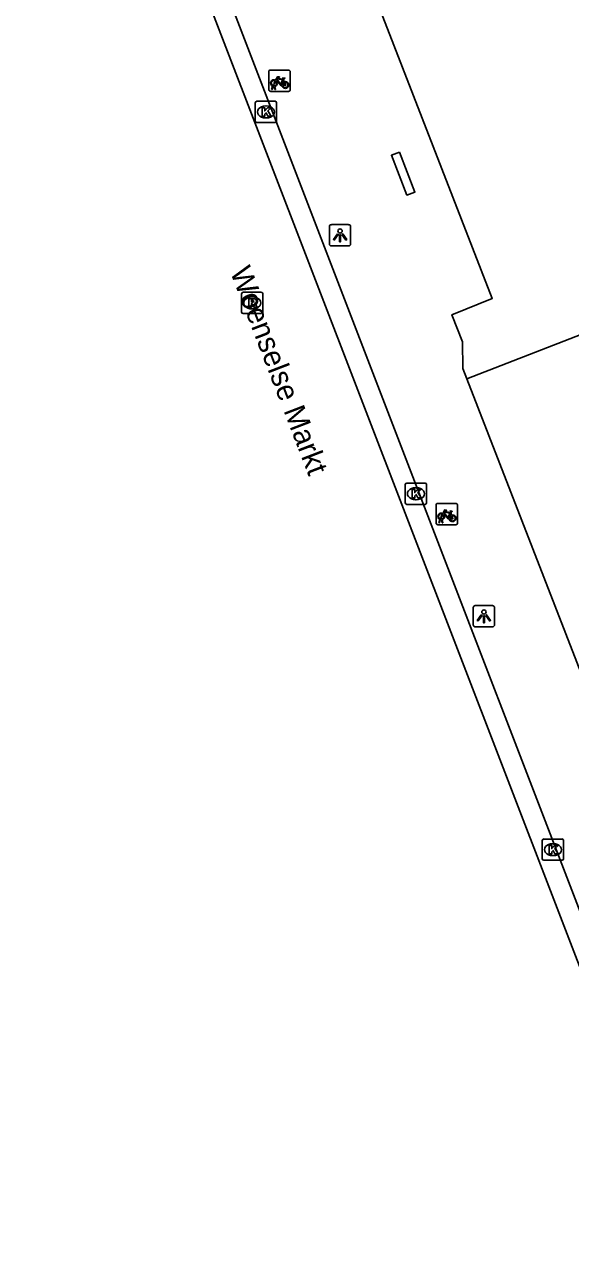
# Model space of a CAD drawing. Extents: x 160861 to 161308, y 384024 to 384878.
# Drawn here: x 160892.5 to 160918.1, y 384674.4 to 384732.4 of the extents above; entities that cross this region are included whole.
import ezdxf

# ---------------------------------------------------------------- set-up
doc = ezdxf.new("R2010")
doc.units = 0
for name, color, linetype in [('IMGEO_Fietsenrek', 7, 'Continuous'), ('IMGEO_Fietspad_gesloten', 7, 'Continuous'), ('IMGEO_Fietspad_open', 7, 'Continuous'), ('IMGEO_Kolk', 7, 'Continuous'), ('IMGEO_Lichtpunt', 7, 'Continuous'), ('IMGEO_Openbare_ruimte_label', 7, 'Continuous'), ('IMGEO_Pand', 7, 'Continuous'), ('IMGEO_Rioolput', 7, 'Continuous')]:
    doc.layers.add(name, color=color, linetype=linetype)

msp = doc.modelspace()

# ---------------------------------------------------------------- linework, layer by layer
at = {"layer": 'IMGEO_Fietsenrek'}
for p, q in [((160903.939, 384729.325), (160903.939, 384730.166)), ((160903.939, 384730.166), (160903.939, 384729.325)), ((160904.014, 384730.25), (160904.855, 384730.25)), ((160904.855, 384730.25), (160904.014, 384730.25)), ((160904.939, 384730.175), (160904.939, 384729.334)), ((160904.939, 384729.334), (160904.939, 384730.175)), ((160904.177, 384729.506), (160904.176, 384729.51)), ((160904.208, 384729.517), (160904.209, 384729.51)), ((160904.626, 384729.799), (160904.662, 384729.704)), ((160904.864, 384729.25), (160904.023, 384729.25)), ((160904.023, 384729.25), (160904.864, 384729.25)), ((160904.066, 384729.334), (160904.105, 384729.494)), ((160904.1, 384729.334), (160904.066, 384729.334)), ((160904.135, 384729.482), (160904.1, 384729.334)), ((160904.218, 384729.334), (160904.184, 384729.476)), ((160904.216, 384729.48), (160904.251, 384729.334)), ((160904.251, 384729.334), (160904.218, 384729.334)), ((160911.784, 384709), (160911.784, 384709.841)), ((160911.784, 384709.841), (160911.784, 384709)), ((160911.859, 384709.925), (160912.7, 384709.925)), ((160912.7, 384709.925), (160911.859, 384709.925)), ((160912.784, 384709.85), (160912.784, 384709.009)), ((160912.784, 384709.009), (160912.784, 384709.85)), ((160912.471, 384709.474), (160912.507, 384709.379)), ((160912.709, 384708.925), (160911.868, 384708.925)), ((160911.868, 384708.925), (160912.709, 384708.925)), ((160911.911, 384709.009), (160911.95, 384709.169)), ((160911.945, 384709.009), (160911.911, 384709.009)), ((160911.98, 384709.157), (160911.945, 384709.009)), ((160912.022, 384709.181), (160912.021, 384709.185)), ((160912.063, 384709.009), (160912.029, 384709.151)), ((160912.053, 384709.192), (160912.054, 384709.185)), ((160912.061, 384709.155), (160912.096, 384709.009)), ((160912.096, 384709.009), (160912.063, 384709.009))]:
    msp.add_line(p, q, dxfattribs=at)
for points in [[(160904.273, 384729.724), (160904.221, 384729.634), (160904.181, 384729.609), (160904.182, 384729.656), (160904.237, 384729.75)], [(160904.252, 384729.776), (160904.347, 384729.94), (160904.433, 384729.926), (160904.435, 384729.917), (160904.379, 384729.906), (160904.352, 384729.861), (160904.608, 384729.82)], [(160904.548, 384729.532), (160904.498, 384729.532), (160904.307, 384729.783), (160904.288, 384729.751)], [(160904.595, 384729.795), (160904.338, 384729.836), (160904.321, 384729.807), (160904.488, 384729.587), (160904.595, 384729.795)], [(160904.643, 384729.697), (160904.613, 384729.774), (160904.504, 384729.556), (160904.547, 384729.556)], [(160904.577, 384729.556), (160904.697, 384729.555), (160904.653, 384729.669)], [(160904.673, 384729.676), (160904.728, 384729.531), (160904.578, 384729.531)], [(160904.608, 384729.82), (160904.633, 384729.869), (160904.627, 384729.873), (160904.604, 384729.877), (160904.592, 384729.884), (160904.591, 384729.887), (160904.593, 384729.892), (160904.688, 384729.877), (160904.69, 384729.867), (160904.68, 384729.854), (160904.668, 384729.848), (160904.654, 384729.854), (160904.626, 384729.799)], [(160912.118, 384709.399), (160912.066, 384709.309), (160912.026, 384709.284), (160912.027, 384709.331), (160912.082, 384709.425)], [(160912.097, 384709.451), (160912.192, 384709.615), (160912.278, 384709.601), (160912.28, 384709.592), (160912.224, 384709.581), (160912.197, 384709.536), (160912.453, 384709.495)], [(160912.393, 384709.207), (160912.343, 384709.207), (160912.152, 384709.458), (160912.133, 384709.426)], [(160912.44, 384709.47), (160912.183, 384709.511), (160912.166, 384709.482), (160912.333, 384709.262), (160912.44, 384709.47)], [(160912.488, 384709.372), (160912.458, 384709.449), (160912.349, 384709.231), (160912.392, 384709.231)], [(160912.422, 384709.231), (160912.542, 384709.23), (160912.498, 384709.344)], [(160912.518, 384709.351), (160912.573, 384709.206), (160912.423, 384709.206)], [(160912.453, 384709.495), (160912.478, 384709.544), (160912.472, 384709.548), (160912.449, 384709.552), (160912.437, 384709.559), (160912.436, 384709.562), (160912.438, 384709.567), (160912.533, 384709.552), (160912.535, 384709.542), (160912.525, 384709.529), (160912.513, 384709.523), (160912.499, 384709.529), (160912.471, 384709.474)]]:
    msp.add_lwpolyline(points, dxfattribs=at)
for centre, radius, start, end in [((160904.017, 384730.172), 0.0779, 92.4484, 184.28452), ((160904.017, 384730.172), 0.0779, 92.4484, 184.28452), ((160904.861, 384730.172), 0.0779, 2.4484, 94.28452), ((160904.861, 384730.172), 0.0779, 2.4484, 94.28452), ((160904.179, 384729.635), 0.159, 62.67661, 242.13685), ((160904.179, 384729.635), 0.129, 63.31916, 238.90302), ((160904.159, 384729.506), 0.0499, 12.8025, 158.69338), ((160904.159, 384729.506), 0.0174, 12.8025, 163.45023), ((160904.179, 384729.635), 0.129, 253.41502, 269.02044), ((160904.179, 384729.635), 0.129, 283.60429, 43.43025), ((160904.179, 384729.635), 0.159, 283.5766, 46.60424), ((160904.706, 384729.551), 0.159, 113.3408, 178.32165), ((160904.706, 384729.551), 0.159, 187.0065, 105.77075), ((160904.706, 384729.551), 0.129, 113.92302, 177.95563), ((160904.706, 384729.551), 0.129, 188.67146, 104.58832), ((160904.017, 384729.328), 0.0779, 182.4484, 274.28452), ((160904.017, 384729.328), 0.0779, 182.4484, 274.28452), ((160904.179, 384729.635), 0.159, 253.99666, 271.78671), ((160904.861, 384729.328), 0.0779, 272.4484, 4.28452), ((160904.861, 384729.328), 0.0779, 272.4484, 4.28452), ((160911.862, 384709.847), 0.0779, 92.4484, 184.28452), ((160911.862, 384709.847), 0.0779, 92.4484, 184.28452), ((160912.706, 384709.847), 0.0779, 2.4484, 94.28452), ((160912.706, 384709.847), 0.0779, 2.4484, 94.28452), ((160912.024, 384709.31), 0.159, 62.67661, 242.13685), ((160912.024, 384709.31), 0.129, 63.31916, 238.90302), ((160912.004, 384709.181), 0.0499, 12.8025, 158.69338), ((160912.024, 384709.31), 0.129, 283.60429, 43.43025), ((160912.024, 384709.31), 0.159, 283.5766, 46.60424), ((160912.551, 384709.226), 0.159, 113.3408, 178.32165), ((160912.551, 384709.226), 0.159, 187.0065, 105.77075), ((160912.551, 384709.226), 0.129, 113.92302, 177.95563), ((160912.551, 384709.226), 0.129, 188.67146, 104.58832), ((160911.862, 384709.003), 0.0779, 182.4484, 274.28452), ((160911.862, 384709.003), 0.0779, 182.4484, 274.28452), ((160912.024, 384709.31), 0.159, 253.99666, 271.78671), ((160912.004, 384709.181), 0.0174, 12.8025, 163.45023), ((160912.024, 384709.31), 0.129, 253.41502, 269.02044), ((160912.706, 384709.003), 0.0779, 272.4484, 4.28452), ((160912.706, 384709.003), 0.0779, 272.4484, 4.28452)]:
    msp.add_arc(centre, radius, start, end, dxfattribs=at)
at = {"layer": 'IMGEO_Fietspad_gesloten'}
msp.add_lwpolyline([(160952.428, 384599.868), (160937.604, 384638.593), (160892.484, 384755.839)], dxfattribs=at)
at = {"layer": 'IMGEO_Fietspad_open'}
msp.add_lwpolyline([(160921.747, 384682.423), (160893.385, 384756.183)], dxfattribs=at)
at = {"layer": 'IMGEO_Kolk'}
for p, q in [((160903.301, 384727.86), (160903.301, 384728.712)), ((160903.376, 384728.786), (160904.228, 384728.786)), ((160903.789, 384728.566), (160903.814, 384728.566)), ((160904.302, 384728.712), (160904.302, 384727.86)), ((160904.228, 384727.786), (160903.376, 384727.786)), ((160903.812, 384728.006), (160903.787, 384728.006)), ((160910.335, 384709.952), (160910.335, 384710.804)), ((160910.41, 384710.878), (160911.262, 384710.878)), ((160910.823, 384710.658), (160910.848, 384710.658)), ((160911.336, 384710.804), (160911.336, 384709.952)), ((160911.262, 384709.878), (160910.41, 384709.878)), ((160910.846, 384710.098), (160910.821, 384710.098)), ((160916.839, 384694.18), (160917.691, 384694.18)), ((160916.764, 384693.254), (160916.764, 384694.106)), ((160917.252, 384693.96), (160917.277, 384693.96)), ((160917.765, 384694.106), (160917.765, 384693.254)), ((160917.691, 384693.18), (160916.839, 384693.18)), ((160917.275, 384693.4), (160917.25, 384693.4))]:
    msp.add_line(p, q, dxfattribs=at)
for points in [[(160903.301, 384727.86), (160903.301, 384728.712)], [(160903.376, 384728.786), (160904.228, 384728.786)], [(160903.622, 384728.486), (160903.745, 384728.486), (160903.745, 384728.335), (160903.875, 384728.486), (160904.039, 384728.486), (160903.893, 384728.335), (160904.046, 384728.086), (160903.894, 384728.086), (160903.809, 384728.25), (160903.745, 384728.183), (160903.745, 384728.086), (160903.622, 384728.086), (160903.622, 384728.486)], [(160904.302, 384728.712), (160904.302, 384727.86)], [(160904.228, 384727.786), (160903.376, 384727.786)], [(160910.335, 384709.952), (160910.335, 384710.804)], [(160910.41, 384710.878), (160911.262, 384710.878)], [(160910.656, 384710.578), (160910.779, 384710.578), (160910.779, 384710.427), (160910.909, 384710.578), (160911.073, 384710.578), (160910.927, 384710.427), (160911.08, 384710.178), (160910.928, 384710.178), (160910.843, 384710.342), (160910.779, 384710.275), (160910.779, 384710.178), (160910.656, 384710.178), (160910.656, 384710.578)], [(160911.336, 384710.804), (160911.336, 384709.952)], [(160911.262, 384709.878), (160910.41, 384709.878)], [(160916.839, 384694.18), (160917.691, 384694.18)], [(160916.764, 384693.254), (160916.764, 384694.106)], [(160917.085, 384693.88), (160917.208, 384693.88), (160917.208, 384693.729), (160917.338, 384693.88), (160917.502, 384693.88), (160917.356, 384693.729), (160917.509, 384693.48), (160917.357, 384693.48), (160917.272, 384693.644), (160917.208, 384693.577), (160917.208, 384693.48), (160917.085, 384693.48), (160917.085, 384693.88)], [(160917.765, 384694.106), (160917.765, 384693.254)], [(160917.691, 384693.18), (160916.839, 384693.18)]]:
    msp.add_lwpolyline(points, dxfattribs=at)
for centre, start, end in [((160903.378, 384728.71), 91.55205, 178.44795), ((160903.378, 384728.71), 91.55205, 178.44795), ((160904.226, 384728.71), 1.55205, 88.44795), ((160904.226, 384728.71), 1.55205, 88.44795), ((160903.378, 384727.862), 181.55205, 268.44795), ((160903.378, 384727.862), 181.55205, 268.44795), ((160904.226, 384727.862), 271.55205, 358.44795), ((160904.226, 384727.862), 271.55205, 358.44795), ((160910.412, 384710.802), 91.55205, 178.44795), ((160910.412, 384710.802), 91.55205, 178.44795), ((160911.26, 384710.802), 1.55205, 88.44795), ((160911.26, 384710.802), 1.55205, 88.44795), ((160910.412, 384709.954), 181.55205, 268.44795), ((160910.412, 384709.954), 181.55205, 268.44795), ((160911.26, 384709.954), 271.55205, 358.44795), ((160911.26, 384709.954), 271.55205, 358.44795), ((160916.841, 384694.104), 91.55205, 178.44795), ((160916.841, 384694.104), 91.55205, 178.44795), ((160917.689, 384694.104), 1.55205, 88.44795), ((160917.689, 384694.104), 1.55205, 88.44795), ((160916.841, 384693.256), 181.55205, 268.44795), ((160916.841, 384693.256), 181.55205, 268.44795), ((160917.689, 384693.256), 271.55205, 358.44795), ((160917.689, 384693.256), 271.55205, 358.44795)]:
    msp.add_arc(centre, 0.0765, start, end, dxfattribs=at)
for centre, major_axis, ratio, start_param, end_param in [((160903.788, 384728.286), (-0.387, 0.002), 0.722429, 4.712389, 7.853982), ((160903.813, 384728.286), (-0.39, 0.002), 0.717154, 1.570796, 4.712389), ((160910.822, 384710.378), (-0.387, 0.002), 0.722429, 4.712389, 7.853982), ((160910.847, 384710.378), (-0.39, 0.002), 0.717154, 1.570796, 4.712389), ((160917.251, 384693.68), (-0.387, 0.002), 0.722429, 4.712389, 7.853982), ((160917.276, 384693.68), (-0.39, 0.002), 0.717154, 1.570796, 4.712389)]:
    msp.add_ellipse(centre, major_axis=major_axis, ratio=ratio, start_param=start_param, end_param=end_param, dxfattribs=at)
at = {"layer": 'IMGEO_Lichtpunt'}
for p, q in [((160906.778, 384722.904), (160906.778, 384722.097)), ((160906.778, 384722.904), (160906.778, 384722.097)), ((160907.68, 384722.999), (160906.872, 384722.999)), ((160907.68, 384722.999), (160906.872, 384722.999)), ((160907.774, 384722.097), (160907.774, 384722.904)), ((160907.774, 384722.097), (160907.774, 384722.904)), ((160906.872, 384722.003), (160907.68, 384722.003)), ((160906.872, 384722.003), (160907.68, 384722.003)), ((160913.527, 384705.033), (160913.527, 384704.226)), ((160913.527, 384705.033), (160913.527, 384704.226)), ((160914.429, 384705.128), (160913.621, 384705.128)), ((160914.429, 384705.128), (160913.621, 384705.128)), ((160914.523, 384704.226), (160914.523, 384705.033)), ((160914.523, 384704.226), (160914.523, 384705.033)), ((160913.621, 384704.132), (160914.429, 384704.132)), ((160913.621, 384704.132), (160914.429, 384704.132))]:
    msp.add_line(p, q, dxfattribs=at)
for points in [[(160907.152, 384722.568), (160907.191, 384722.54), (160907.003, 384722.278), (160906.965, 384722.305), (160907.152, 384722.568)], [(160907.364, 384722.54), (160907.402, 384722.567), (160907.589, 384722.305), (160907.55, 384722.277), (160907.364, 384722.54)], [(160907.254, 384722.52), (160907.301, 384722.52), (160907.301, 384722.198), (160907.254, 384722.198), (160907.254, 384722.52)], [(160913.901, 384704.697), (160913.94, 384704.669), (160913.752, 384704.407), (160913.714, 384704.434), (160913.901, 384704.697)], [(160914.003, 384704.649), (160914.05, 384704.649), (160914.05, 384704.327), (160914.003, 384704.327), (160914.003, 384704.649)], [(160914.113, 384704.669), (160914.151, 384704.696), (160914.338, 384704.434), (160914.299, 384704.406), (160914.113, 384704.669)]]:
    msp.add_lwpolyline(points, dxfattribs=at)
for centre in [(160907.277, 384722.702), (160914.026, 384704.831)]:
    msp.add_circle(centre, 0.0994, dxfattribs=at)
for centre, start, end in [((160906.872, 384722.904), 90, 180), ((160906.872, 384722.904), 90, 180), ((160907.68, 384722.904), 0, 90), ((160907.68, 384722.904), 0, 90), ((160906.872, 384722.097), 180, 270), ((160906.872, 384722.097), 180, 270), ((160907.68, 384722.097), 270, 0), ((160907.68, 384722.097), 270, 360), ((160913.621, 384705.033), 90, 180), ((160913.621, 384705.033), 90, 180), ((160914.429, 384705.033), 0, 90), ((160914.429, 384705.033), 0, 90), ((160913.621, 384704.226), 180, 270), ((160913.621, 384704.226), 180, 270), ((160914.429, 384704.226), 270, 0), ((160914.429, 384704.226), 270, 360)]:
    msp.add_arc(centre, 0.0946, start, end, dxfattribs=at)
at = {"layer": 'IMGEO_Pand'}
for points in [[(160900.915, 384747.341), (160901.332, 384746.227), (160901.445, 384745.94), (160902.333, 384745.503), (160903.382, 384744.987), (160904.378, 384745.364), (160905.955, 384741.304), (160909.277, 384732.755), (160914.414, 384719.534), (160912.528, 384718.769), (160913.025, 384717.51), (160913.036, 384716.255), (160913.229, 384715.759)], [(160913.229, 384715.759), (160953.769, 384731.511)], [(160910.058, 384726.397), (160909.687, 384726.253), (160910.414, 384724.383), (160910.785, 384724.527), (160910.058, 384726.397)], [(160913.229, 384715.759), (160919.422, 384699.819)]]:
    msp.add_lwpolyline(points, dxfattribs=at)
at = {"layer": 'IMGEO_Rioolput'}
for p, q in [((160902.657, 384718.901), (160902.657, 384719.753)), ((160902.732, 384719.827), (160903.584, 384719.827)), ((160903.658, 384719.753), (160903.658, 384718.901)), ((160903.145, 384719.607), (160903.17, 384719.607)), ((160903.584, 384718.827), (160902.732, 384718.827)), ((160903.168, 384719.047), (160903.143, 384719.047))]:
    msp.add_line(p, q, dxfattribs=at)
for points in [[(160902.657, 384718.901), (160902.657, 384719.753)], [(160902.732, 384719.827), (160903.584, 384719.827)], [(160903.658, 384719.753), (160903.658, 384718.901)], [(160903.246, 384719.525), (160902.994, 384719.527), (160902.994, 384719.127)], [(160902.994, 384719.127), (160903.118, 384719.127), (160903.118, 384719.289), (160903.129, 384719.289)], [(160903.172, 384719.446), (160903.118, 384719.446), (160903.118, 384719.365)], [(160903.118, 384719.365), (160903.17, 384719.365)], [(160903.176, 384719.26), (160903.247, 384719.127), (160903.387, 384719.127), (160903.322, 384719.253)], [(160903.584, 384718.827), (160902.732, 384718.827)]]:
    msp.add_lwpolyline(points, dxfattribs=at)
for centre, radius, start, end in [((160902.734, 384719.751), 0.0765, 91.55205, 178.44795), ((160902.734, 384719.751), 0.0765, 91.55205, 178.44795), ((160903.582, 384719.751), 0.0765, 1.55205, 88.44795), ((160903.582, 384719.751), 0.0765, 1.55205, 88.44795), ((160903.128, 384719.236), 0.0533, 26.02933, 88.69889), ((160903.154, 384719.554), 0.19, 274.7715, 282.96867), ((160903.178, 384719.35), 0.0964, 77.00612, 93.18647), ((160903.192, 384719.407), 0.0378, 276.66336, 79.67722), ((160903.245, 384719.415), 0.109, 350.36119, 89.41601), ((160903.243, 384719.415), 0.112, 277.58423, 350.98172), ((160903.227, 384719.2), 0.108, 29.51342, 73.79051), ((160902.734, 384718.903), 0.0765, 181.55205, 268.44795), ((160902.734, 384718.903), 0.0765, 181.55205, 268.44795), ((160903.582, 384718.903), 0.0765, 271.55205, 358.44795), ((160903.582, 384718.903), 0.0765, 271.55205, 358.44795)]:
    msp.add_arc(centre, radius, start, end, dxfattribs=at)
for centre, major_axis, ratio, start_param, end_param in [((160903.144, 384719.327), (-0.387, 0.002), 0.722429, 4.712389, 7.853982), ((160903.169, 384719.327), (-0.39, 0.002), 0.717154, 1.570796, 4.712389)]:
    msp.add_ellipse(centre, major_axis=major_axis, ratio=ratio, start_param=start_param, end_param=end_param, dxfattribs=at)

# ---------------------------------------------------------------- texts
at = {"layer": 'IMGEO_Openbare_ruimte_label'}
msp.add_text('Woenselse Markt', height=1, rotation=291.04574, dxfattribs=at).set_placement((160902.104, 384720.805))

doc.saveas('drawing.dxf')
